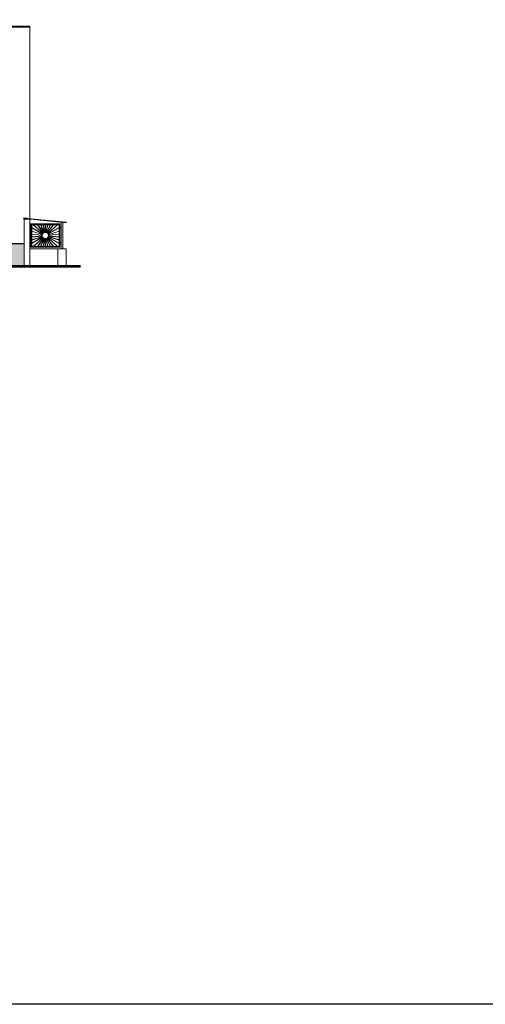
# Model space of a CAD drawing. Header units: millimetres. Extents: x -14047 to 49934, y -21523 to 14989.
# Tile 397 of 580: x 22965 to 25207, y 1157 to 5898. Entities that reach past the tile are written whole.
import ezdxf

# ---------------------------------------------------------------- set-up
doc = ezdxf.new("R2010")
doc.units = ezdxf.units.MM
doc.layers.add('A-KOTY', color=2, linetype='Continuous')
doc.layers.add('C00-00-00', color=7, linetype='Continuous')
doc.layers.add('C76-76-76', color=7, linetype='Continuous', true_color=0x767676)
doc.layers.add('C9C-9C-9C', color=7, linetype='Continuous', true_color=0x9c9c9c)

msp = doc.modelspace()

# ---------------------------------------------------------------- hatches: boundary and pattern name
at = {"layer": 'C9C-9C-9C'}
h = msp.add_hatch(color=256, dxfattribs=at)
h.dxf.hatch_style = 2
h.paths.add_polyline_path([(20653.673, 4819.577), (22985.816, 4819.577), (22985.816, 4714.59), (21726.823, 4714.59)])

# ---------------------------------------------------------------- linework, layer by layer
msp.add_line((20649.439, 4819.577), (22985.816, 4819.577))
at = {"layer": 'A-KOTY'}
msp.add_lwpolyline([(8616.172, 9618.463), (36495.359, 9618.463), (36495.359, 1157.085), (8616.172, 1157.085)], close=True, dxfattribs=at)
at = {"layer": 'C00-00-00', "lineweight": 0}
for points in [[(21726.823, 4714.59), (21726.823, 5861.823), (23012.909, 5861.823), (23012.909, 4940.227)], [(23003.173, 4941.497), (22984.123, 4943.613), (22984.123, 4935.147)], [(22985.816, 4714.59), (22985.816, 4936.417), (23012.909, 4936.417)], [(23012.909, 4936.84), (23012.909, 4714.59)], [(23148.799, 4794.6), (23012.909, 4794.6)], [(23148.799, 4794.6), (23148.799, 4714.59), (23148.799, 4794.6), (23188.593, 4794.6)], [(23188.593, 4794.6), (23188.593, 4714.59)], [(18871.016, 4714.59), (23257.173, 4714.59)], [(18871.016, 4712.473), (23257.173, 4712.473)], [(18871.016, 4710.78), (23257.173, 4710.78)], [(18871.016, 4708.663), (23257.173, 4708.663)], [(18871.016, 4706.547), (23257.173, 4706.547)]]:
    msp.add_lwpolyline(points, dxfattribs=at)
at = {"layer": 'C76-76-76', "lineweight": 0}
for points in [[(21724.706, 5860.977), (21724.706, 5866.057), (23014.179, 5866.057), (23014.179, 5863.093)], [(23188.593, 4922.447), (22986.663, 4942.767), (22986.663, 4939.803)], [(23188.593, 4919.483), (22986.663, 4939.803)], [(23019.259, 4899.587), (23012.909, 4899.587)], [(23019.259, 4893.66), (23012.909, 4893.66)], [(23074.293, 4867.413), (23023.493, 4896.623)], [(23073.869, 4866.567), (23023.493, 4895.777)], [(23075.986, 4869.53), (23030.266, 4910.593)], [(23076.409, 4869.953), (23031.536, 4910.593)], [(23078.526, 4872.07), (23050.163, 4910.593)], [(23079.373, 4872.493), (23051.433, 4910.593)], [(23081.489, 4873.763), (23064.979, 4910.593)], [(23082.336, 4874.187), (23066.249, 4910.593)], [(23084.876, 4875.033), (23077.256, 4910.593)], [(23085.723, 4875.033), (23078.103, 4910.593)], [(23088.263, 4875.457), (23088.263, 4910.593)], [(23089.533, 4875.457), (23089.533, 4910.593)], [(23092.073, 4875.033), (23099.269, 4910.593)], [(23092.919, 4875.033), (23100.539, 4910.593)], [(23095.459, 4874.187), (23111.546, 4910.593)], [(23096.306, 4873.763), (23112.816, 4910.593)], [(23098.423, 4872.493), (23126.363, 4910.593)], [(23099.269, 4872.07), (23127.209, 4910.593)], [(23146.259, 4910.593), (23101.386, 4869.953)], [(23101.386, 4869.953), (23146.259, 4910.593)], [(23101.809, 4869.53), (23147.529, 4910.593)], [(23103.503, 4867.413), (23154.303, 4896.623)], [(23103.926, 4866.567), (23154.303, 4895.777)], [(23158.536, 4899.587), (23164.886, 4899.587)], [(23158.536, 4893.66), (23164.886, 4893.66)], [(23164.886, 4794.6), (23164.886, 4922.023)], [(23172.929, 4794.6), (23172.929, 4921.177)], [(23188.593, 4922.447), (23188.593, 4919.483)], [(23072.599, 4864.027), (23023.493, 4880.113)], [(23072.599, 4863.18), (23023.493, 4879.267)], [(23071.753, 4860.64), (23023.493, 4865.72)], [(23071.753, 4859.793), (23023.493, 4864.873)], [(23071.753, 4857.253), (23023.493, 4852.173)], [(23071.753, 4855.983), (23023.493, 4850.903)], [(23072.599, 4853.443), (23023.493, 4837.78)], [(23072.599, 4852.597), (23023.493, 4836.51)], [(23073.869, 4850.48), (23023.493, 4821.27)], [(23023.493, 4821.27), (23073.869, 4850.48)], [(23074.293, 4849.21), (23023.493, 4820)], [(23023.493, 4820), (23074.293, 4849.21)], [(23075.986, 4847.517), (23030.266, 4806.03)], [(23076.409, 4846.67), (23031.536, 4806.03)], [(23078.526, 4844.977), (23050.163, 4806.03)], [(23050.163, 4806.03), (23078.526, 4844.977)], [(23079.373, 4844.13), (23051.433, 4806.03)], [(23051.433, 4806.03), (23079.373, 4844.13)], [(23064.979, 4806.03), (23081.489, 4842.86)], [(23066.249, 4806.03), (23082.336, 4842.437)], [(23081.489, 4842.86), (23067.096, 4811.11)], [(23082.336, 4842.437), (23067.943, 4810.687)], [(23077.256, 4806.03), (23084.876, 4841.59)], [(23084.876, 4841.59), (23077.679, 4807.3)], [(23078.103, 4806.03), (23085.723, 4841.59)], [(23085.723, 4841.59), (23078.526, 4807.3)], [(23088.263, 4806.03), (23088.263, 4841.167)], [(23088.263, 4841.167), (23088.263, 4806.03)], [(23089.533, 4806.03), (23089.533, 4841.167)], [(23089.533, 4841.167), (23089.533, 4806.03)], [(23099.269, 4806.03), (23092.073, 4841.59)], [(23092.073, 4841.59), (23099.269, 4807.3)], [(23100.539, 4806.03), (23092.919, 4841.59)], [(23092.919, 4841.59), (23100.116, 4807.3)], [(23111.546, 4806.03), (23095.459, 4842.437)], [(23095.459, 4842.437), (23109.429, 4810.687)], [(23112.816, 4806.03), (23096.306, 4842.86)], [(23096.306, 4842.86), (23110.699, 4811.11)], [(23126.363, 4806.03), (23098.423, 4844.13)], [(23098.423, 4844.13), (23119.166, 4815.767)], [(23127.209, 4806.03), (23099.269, 4844.977)], [(23099.269, 4844.977), (23120.013, 4816.613)], [(23101.386, 4846.67), (23146.259, 4806.03)], [(23101.809, 4847.517), (23147.529, 4806.03)], [(23103.503, 4849.21), (23154.303, 4820)], [(23103.926, 4850.48), (23154.303, 4821.27)], [(23104.773, 4864.027), (23154.303, 4880.113)], [(23104.773, 4852.597), (23154.303, 4836.51)], [(23105.196, 4863.18), (23154.303, 4879.267)], [(23105.196, 4853.443), (23154.303, 4837.78)], [(23105.619, 4860.64), (23154.303, 4865.72)], [(23105.619, 4855.983), (23154.303, 4850.903)], [(23106.043, 4859.793), (23154.303, 4864.873)], [(23106.043, 4857.253), (23154.303, 4852.173)], [(23019.259, 4822.963), (23012.909, 4822.963)], [(23019.259, 4817.037), (23012.909, 4817.037)], [(23158.536, 4822.963), (23164.886, 4822.963)], [(23158.536, 4817.037), (23164.886, 4817.037)]]:
    msp.add_lwpolyline(points, dxfattribs=at)
for points in [[(23019.259, 4914.403), (23019.259, 4802.22), (23158.536, 4802.22), (23158.536, 4914.403)], [(23023.493, 4910.593), (23023.493, 4806.03), (23154.303, 4806.03), (23154.303, 4910.593)]]:
    msp.add_lwpolyline(points, close=True, dxfattribs=at)
for radius in [16.933, 14.817]:
    msp.add_circle((23088.686, 4858.523), radius, dxfattribs=at)

doc.saveas('drawing.dxf')
